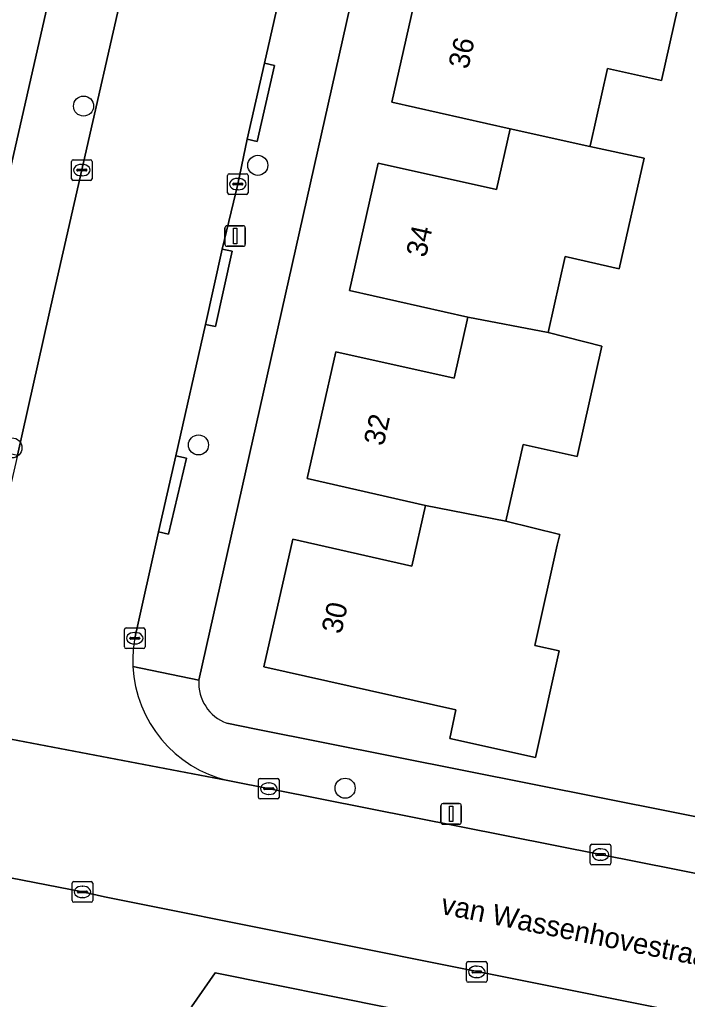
# Model space of a CAD drawing. Extents: x 161771 to 163125, y 382475 to 383179.
# Drawn here: x 162564.12 to 162596.63, y 382587.11 to 382634.86 of the extents above; entities that cross this region are included whole.
import ezdxf

# ---------------------------------------------------------------- set-up
doc = ezdxf.new("R2010")
doc.units = 0
for name, color, linetype in [('IMGEO_Boom', 7, 'Continuous'), ('IMGEO_Erf', 7, 'Continuous'), ('IMGEO_Groenvoorziening', 7, 'Continuous'), ('IMGEO_Kolk', 7, 'Continuous'), ('IMGEO_Lichtmast', 7, 'Continuous'), ('IMGEO_Openbare_ruimte_label', 7, 'Continuous'), ('IMGEO_Pand', 7, 'Continuous'), ('IMGEO_Pand_nummerreeks', 7, 'Continuous'), ('IMGEO_Rijbaan_lokaal_open', 7, 'Continuous'), ('IMGEO_Voetpad_open', 7, 'Continuous')]:
    doc.layers.add(name, color=color, linetype=linetype)

msp = doc.modelspace()

# ---------------------------------------------------------------- linework, layer by layer
at = {"layer": 'IMGEO_Boom'}
for centre in [(162567.238, 382630.641), (162575.718, 382627.754), (162572.83, 382614.129), (162563.749, 382613.987), (162579.968, 382597.405)]:
    msp.add_circle(centre, 0.489, dxfattribs=at)
at = {"layer": 'IMGEO_Erf'}
for points in [[(162594.77, 382700.793), (162586.875, 382665.184), (162572.844, 382602.662)], [(162559.118, 382607.586), (162569.852, 382654.8), (162572.386, 382666.503), (162576.082, 382682.472)], [(162596.573, 382637.256), (162595.369, 382631.881), (162592.735, 382632.472), (162591.906, 382628.773), (162591.884, 382628.677), (162594.522, 382628.1), (162593.316, 382622.718), (162590.682, 382623.309), (162589.854, 382619.61), (162592.47, 382618.94), (162591.266, 382613.565), (162588.632, 382614.156), (162587.794, 382610.418), (162590.413, 382609.759), (162590.297, 382609.243), (162589.204, 382604.363), (162590.396, 382604.096), (162589.231, 382598.904), (162585.073, 382599.834), (162585.359, 382601.221), (162576.016, 382603.312), (162577.428, 382609.545), (162583.216, 382608.227), (162583.879, 382611.183), (162578.126, 382612.49), (162579.513, 382618.67), (162585.27, 382617.379), (162585.938, 382620.355), (162580.184, 382621.659), (162581.575, 382627.862), (162587.332, 382626.571), (162587.996, 382629.527), (162582.241, 382630.828), (162583.634, 382637.033)], [(162574.205, 382600.57), (162575.646, 382600.287), (162619.42, 382591.558)]]:
    msp.add_lwpolyline(points, dxfattribs=at)
msp.add_arc((162574.956, 382602.547), 2.115, 176.8929, 249.2011, dxfattribs=at)
at = {"layer": 'IMGEO_Groenvoorziening'}
msp.add_lwpolyline([(162577.495, 382581.58), (162580.892, 382575.65), (162586.259, 382578.553), (162582.199, 382586.694), (162573.64, 382588.411), (162572.485, 382586.757), (162572.784, 382586.612), (162568.825, 382579.475)], close=True, dxfattribs=at)
at = {"layer": 'IMGEO_Kolk'}
for p, q in [((162566.727, 382628.022), (162567.579, 382628.022)), ((162566.652, 382627.096), (162566.652, 382627.948)), ((162566.911, 382627.516), (162566.911, 382627.528)), ((162566.954, 382627.565), (162567.352, 382627.565)), ((162567.14, 382627.802), (162567.165, 382627.802)), ((162567.395, 382627.528), (162567.395, 382627.516)), ((162567.653, 382627.948), (162567.653, 382627.096)), ((162567.579, 382627.022), (162566.727, 382627.022)), ((162567.349, 382627.479), (162566.951, 382627.479)), ((162567.163, 382627.242), (162567.138, 382627.242)), ((162574.246, 382626.413), (162574.246, 382627.265)), ((162574.321, 382627.339), (162575.173, 382627.339)), ((162574.734, 382627.119), (162574.759, 382627.119)), ((162575.247, 382627.265), (162575.247, 382626.413)), ((162574.505, 382626.833), (162574.505, 382626.845)), ((162574.943, 382626.796), (162574.545, 382626.796)), ((162574.548, 382626.882), (162574.946, 382626.882)), ((162574.757, 382626.559), (162574.732, 382626.559)), ((162574.989, 382626.845), (162574.989, 382626.833)), ((162575.173, 382626.339), (162574.321, 382626.339)), ((162569.229, 382604.286), (162569.229, 382605.138)), ((162569.304, 382605.212), (162570.156, 382605.212)), ((162570.23, 382605.138), (162570.23, 382604.286)), ((162569.488, 382604.706), (162569.488, 382604.718)), ((162569.926, 382604.669), (162569.528, 382604.669)), ((162569.531, 382604.755), (162569.929, 382604.755)), ((162569.717, 382604.992), (162569.742, 382604.992)), ((162569.972, 382604.718), (162569.972, 382604.706)), ((162570.156, 382604.212), (162569.304, 382604.212)), ((162569.74, 382604.432), (162569.715, 382604.432)), ((162575.753, 382596.954), (162575.753, 382597.806)), ((162575.828, 382597.88), (162576.68, 382597.88)), ((162576.055, 382597.423), (162576.453, 382597.423)), ((162576.241, 382597.66), (162576.266, 382597.66)), ((162576.754, 382597.806), (162576.754, 382596.954)), ((162576.012, 382597.374), (162576.012, 382597.386)), ((162576.45, 382597.337), (162576.052, 382597.337)), ((162576.264, 382597.1), (162576.239, 382597.1)), ((162576.496, 382597.386), (162576.496, 382597.374)), ((162576.68, 382596.88), (162575.828, 382596.88)), ((162591.903, 382593.746), (162591.903, 382594.598)), ((162591.978, 382594.672), (162592.83, 382594.672)), ((162592.904, 382594.598), (162592.904, 382593.746)), ((162592.162, 382594.166), (162592.162, 382594.178)), ((162592.6, 382594.129), (162592.202, 382594.129)), ((162592.205, 382594.215), (162592.603, 382594.215)), ((162592.391, 382594.452), (162592.416, 382594.452)), ((162592.646, 382594.178), (162592.646, 382594.166)), ((162592.83, 382593.672), (162591.978, 382593.672)), ((162592.414, 382593.892), (162592.389, 382593.892)), ((162566.681, 382591.925), (162566.681, 382592.777)), ((162566.756, 382592.851), (162567.608, 382592.851)), ((162567.682, 382592.777), (162567.682, 382591.925)), ((162566.94, 382592.345), (162566.94, 382592.357)), ((162567.378, 382592.308), (162566.98, 382592.308)), ((162566.983, 382592.394), (162567.381, 382592.394)), ((162567.169, 382592.631), (162567.194, 382592.631)), ((162567.424, 382592.357), (162567.424, 382592.345)), ((162567.608, 382591.851), (162566.756, 382591.851)), ((162567.192, 382592.071), (162567.167, 382592.071)), ((162585.876, 382588.029), (162585.876, 382588.881)), ((162585.951, 382588.955), (162586.803, 382588.955)), ((162586.877, 382588.881), (162586.877, 382588.029)), ((162586.135, 382588.449), (162586.135, 382588.461)), ((162586.573, 382588.412), (162586.175, 382588.412)), ((162586.178, 382588.498), (162586.576, 382588.498)), ((162586.364, 382588.735), (162586.389, 382588.735)), ((162586.619, 382588.461), (162586.619, 382588.449)), ((162586.803, 382587.955), (162585.951, 382587.955)), ((162586.387, 382588.175), (162586.362, 382588.175))]:
    msp.add_line(p, q, dxfattribs=at)
for points in [[(162566.727, 382628.022), (162567.579, 382628.022)], [(162566.652, 382627.096), (162566.652, 382627.948)], [(162567.653, 382627.948), (162567.653, 382627.096)], [(162567.579, 382627.022), (162566.727, 382627.022)], [(162574.246, 382626.413), (162574.246, 382627.265)], [(162574.321, 382627.339), (162575.173, 382627.339)], [(162575.247, 382627.265), (162575.247, 382626.413)], [(162575.173, 382626.339), (162574.321, 382626.339)], [(162569.229, 382604.286), (162569.229, 382605.138)], [(162569.304, 382605.212), (162570.156, 382605.212)], [(162570.23, 382605.138), (162570.23, 382604.286)], [(162570.156, 382604.212), (162569.304, 382604.212)], [(162575.753, 382596.954), (162575.753, 382597.806)], [(162575.828, 382597.88), (162576.68, 382597.88)], [(162576.754, 382597.806), (162576.754, 382596.954)], [(162576.68, 382596.88), (162575.828, 382596.88)], [(162591.903, 382593.746), (162591.903, 382594.598)], [(162591.978, 382594.672), (162592.83, 382594.672)], [(162592.904, 382594.598), (162592.904, 382593.746)], [(162592.83, 382593.672), (162591.978, 382593.672)], [(162566.681, 382591.925), (162566.681, 382592.777)], [(162566.756, 382592.851), (162567.608, 382592.851)], [(162567.682, 382592.777), (162567.682, 382591.925)], [(162567.608, 382591.851), (162566.756, 382591.851)], [(162585.876, 382588.029), (162585.876, 382588.881)], [(162585.951, 382588.955), (162586.803, 382588.955)], [(162586.877, 382588.881), (162586.877, 382588.029)], [(162586.803, 382587.955), (162585.951, 382587.955)]]:
    msp.add_lwpolyline(points, dxfattribs=at)
for centre, radius, start, end in [((162566.729, 382627.946), 0.0765, 91.552, 178.448), ((162566.729, 382627.946), 0.0765, 91.552, 178.448), ((162567.577, 382627.946), 0.0765, 1.552, 88.448), ((162567.577, 382627.946), 0.0765, 1.552, 88.448), ((162566.951, 382627.525), 0.0403, 85.8775, 175.7526), ((162566.948, 382627.515), 0.0366, 178.938, 274.7102), ((162567.352, 382627.522), 0.043, 264.8664, 352.4533), ((162567.356, 382627.527), 0.0386, 1.7309, 96.639), ((162566.729, 382627.098), 0.0765, 181.552, 268.448), ((162566.729, 382627.098), 0.0765, 181.552, 268.448), ((162567.577, 382627.098), 0.0765, 271.552, 358.448), ((162567.577, 382627.098), 0.0765, 271.552, 358.448), ((162574.323, 382627.263), 0.0765, 91.552, 178.448), ((162574.323, 382627.263), 0.0765, 91.552, 178.448), ((162575.171, 382627.263), 0.0765, 1.552, 88.448), ((162575.171, 382627.263), 0.0765, 1.552, 88.448), ((162574.545, 382626.842), 0.0403, 85.8775, 175.7526), ((162574.542, 382626.832), 0.0366, 178.938, 274.7102), ((162574.946, 382626.839), 0.043, 264.8664, 352.4533), ((162574.95, 382626.844), 0.0386, 1.7309, 96.639), ((162574.323, 382626.415), 0.0765, 181.552, 268.448), ((162574.323, 382626.415), 0.0765, 181.552, 268.448), ((162575.171, 382626.415), 0.0765, 271.552, 358.448), ((162575.171, 382626.415), 0.0765, 271.552, 358.448), ((162569.306, 382605.136), 0.0765, 91.552, 178.448), ((162569.306, 382605.136), 0.0765, 91.552, 178.448), ((162570.154, 382605.136), 0.0765, 1.552, 88.448), ((162570.154, 382605.136), 0.0765, 1.552, 88.448), ((162569.528, 382604.715), 0.0403, 85.8775, 175.7526), ((162569.525, 382604.705), 0.0366, 178.938, 274.7102), ((162569.929, 382604.712), 0.043, 264.8664, 352.4533), ((162569.933, 382604.717), 0.0386, 1.7309, 96.639), ((162569.306, 382604.288), 0.0765, 181.552, 268.448), ((162569.306, 382604.288), 0.0765, 181.552, 268.448), ((162570.154, 382604.288), 0.0765, 271.552, 358.448), ((162570.154, 382604.288), 0.0765, 271.552, 358.448), ((162575.83, 382597.804), 0.0765, 91.552, 178.448), ((162575.83, 382597.804), 0.0765, 91.552, 178.448), ((162576.052, 382597.383), 0.0403, 85.8775, 175.7526), ((162576.457, 382597.385), 0.0386, 1.7309, 96.639), ((162576.678, 382597.804), 0.0765, 1.552, 88.448), ((162576.678, 382597.804), 0.0765, 1.552, 88.448), ((162575.83, 382596.956), 0.0765, 181.552, 268.448), ((162575.83, 382596.956), 0.0765, 181.552, 268.448), ((162576.049, 382597.373), 0.0366, 178.938, 274.7102), ((162576.453, 382597.38), 0.043, 264.8664, 352.4533), ((162576.678, 382596.956), 0.0765, 271.552, 358.448), ((162576.678, 382596.956), 0.0765, 271.552, 358.448), ((162591.98, 382594.596), 0.0765, 91.552, 178.448), ((162591.98, 382594.596), 0.0765, 91.552, 178.448), ((162592.828, 382594.596), 0.0765, 1.552, 88.448), ((162592.828, 382594.596), 0.0765, 1.552, 88.448), ((162592.202, 382594.175), 0.0403, 85.8775, 175.7526), ((162592.199, 382594.165), 0.0366, 178.938, 274.7102), ((162592.603, 382594.172), 0.043, 264.8664, 352.4533), ((162592.607, 382594.177), 0.0386, 1.7309, 96.639), ((162591.98, 382593.748), 0.0765, 181.552, 268.448), ((162591.98, 382593.748), 0.0765, 181.552, 268.448), ((162592.828, 382593.748), 0.0765, 271.552, 358.448), ((162592.828, 382593.748), 0.0765, 271.552, 358.448), ((162566.758, 382592.775), 0.0765, 91.552, 178.448), ((162566.758, 382592.775), 0.0765, 91.552, 178.448), ((162567.606, 382592.775), 0.0765, 1.552, 88.448), ((162567.606, 382592.775), 0.0765, 1.552, 88.448), ((162566.98, 382592.354), 0.0403, 85.8775, 175.7526), ((162566.977, 382592.344), 0.0366, 178.938, 274.7102), ((162567.381, 382592.351), 0.043, 264.8664, 352.4533), ((162567.385, 382592.356), 0.0386, 1.7309, 96.639), ((162566.758, 382591.927), 0.0765, 181.552, 268.448), ((162566.758, 382591.927), 0.0765, 181.552, 268.448), ((162567.606, 382591.927), 0.0765, 271.552, 358.448), ((162567.606, 382591.927), 0.0765, 271.552, 358.448), ((162585.953, 382588.879), 0.0765, 91.552, 178.448), ((162585.953, 382588.879), 0.0765, 91.552, 178.448), ((162586.801, 382588.879), 0.0765, 1.552, 88.448), ((162586.801, 382588.879), 0.0765, 1.552, 88.448), ((162586.175, 382588.458), 0.0403, 85.8775, 175.7526), ((162586.172, 382588.448), 0.0366, 178.938, 274.7102), ((162586.576, 382588.455), 0.043, 264.8664, 352.4533), ((162586.58, 382588.46), 0.0386, 1.7309, 96.639), ((162585.953, 382588.031), 0.0765, 181.552, 268.448), ((162585.953, 382588.031), 0.0765, 181.552, 268.448), ((162586.801, 382588.031), 0.0765, 271.552, 358.448), ((162586.801, 382588.031), 0.0765, 271.552, 358.448)]:
    msp.add_arc(centre, radius, start, end, dxfattribs=at)
for centre, major_axis, ratio, start_param, end_param in [((162567.139, 382627.522), (-0.387, 0.002), 0.722429, 4.712389, 7.853982), ((162567.164, 382627.522), (-0.39, 0.002), 0.717154, 1.570796, 4.712389), ((162574.733, 382626.839), (-0.387, 0.002), 0.722429, 4.712389, 7.853982), ((162574.758, 382626.839), (-0.39, 0.002), 0.717154, 1.570796, 4.712389), ((162569.716, 382604.712), (-0.387, 0.002), 0.722429, 4.712389, 7.853982), ((162569.741, 382604.712), (-0.39, 0.002), 0.717154, 1.570796, 4.712389), ((162576.24, 382597.38), (-0.387, 0.002), 0.722429, 4.712389, 7.853982), ((162576.265, 382597.38), (-0.39, 0.002), 0.717154, 1.570796, 4.712389), ((162592.39, 382594.172), (-0.387, 0.002), 0.722429, 4.712389, 7.853982), ((162592.415, 382594.172), (-0.39, 0.002), 0.717154, 1.570796, 4.712389), ((162567.168, 382592.351), (-0.387, 0.002), 0.722429, 4.712389, 7.853982), ((162567.193, 382592.351), (-0.39, 0.002), 0.717154, 1.570796, 4.712389), ((162586.363, 382588.455), (-0.387, 0.002), 0.722429, 4.712389, 7.853982), ((162586.388, 382588.455), (-0.39, 0.002), 0.717154, 1.570796, 4.712389)]:
    msp.add_ellipse(centre, major_axis=major_axis, ratio=ratio, start_param=start_param, end_param=end_param, dxfattribs=at)
at = {"layer": 'IMGEO_Lichtmast'}
for p, q in [((162574.12, 382623.91), (162574.12, 382624.71)), ((162574.12, 382624.71), (162574.12, 382623.91)), ((162574.22, 382624.81), (162575.01, 382624.81)), ((162575.01, 382624.81), (162574.22, 382624.81)), ((162575.11, 382624.71), (162575.11, 382623.91)), ((162575.11, 382623.91), (162575.11, 382624.71)), ((162575.01, 382623.81), (162574.22, 382623.81)), ((162574.22, 382623.81), (162575.01, 382623.81)), ((162584.635, 382595.751), (162584.635, 382596.551)), ((162584.635, 382596.551), (162584.635, 382595.751)), ((162584.735, 382596.651), (162585.525, 382596.651)), ((162585.525, 382596.651), (162584.735, 382596.651)), ((162585.625, 382596.551), (162585.625, 382595.751)), ((162585.625, 382595.751), (162585.625, 382596.551)), ((162585.525, 382595.651), (162584.735, 382595.651)), ((162584.735, 382595.651), (162585.525, 382595.651))]:
    msp.add_line(p, q, dxfattribs=at)
for points in [[(162574.54, 382624.685), (162574.69, 382624.685), (162574.69, 382623.935), (162574.54, 382623.935), (162574.54, 382624.685)], [(162585.055, 382596.526), (162585.205, 382596.526), (162585.205, 382595.776), (162585.055, 382595.776), (162585.055, 382596.526)]]:
    msp.add_lwpolyline(points, dxfattribs=at)
for centre, start, end in [((162574.22, 382624.71), 90, 180), ((162574.22, 382624.71), 90, 180), ((162575.01, 382624.71), 0, 90), ((162575.01, 382624.71), 360, 90), ((162574.22, 382623.91), 180, 270), ((162574.22, 382623.91), 180, 270), ((162575.01, 382623.91), 270, 0), ((162575.01, 382623.91), 270, 0), ((162584.735, 382596.551), 90, 180), ((162584.735, 382596.551), 90, 180), ((162585.525, 382596.551), 0, 90), ((162585.525, 382596.551), 360, 90), ((162584.735, 382595.751), 180, 270), ((162584.735, 382595.751), 180, 270), ((162585.525, 382595.751), 270, 0), ((162585.525, 382595.751), 270, 0)]:
    msp.add_arc(centre, 0.1, start, end, dxfattribs=at)
at = {"layer": 'IMGEO_Pand'}
for points in [[(162596.573, 382637.256), (162593.939, 382637.845), (162590.057, 382638.712), (162589.391, 382635.742), (162583.634, 382637.033), (162582.241, 382630.828), (162587.996, 382629.527), (162591.884, 382628.677), (162591.906, 382628.773), (162592.735, 382632.472), (162595.369, 382631.881)], [(162594.522, 382628.1), (162591.884, 382628.677), (162587.996, 382629.527), (162587.332, 382626.571), (162581.575, 382627.862), (162580.184, 382621.659), (162585.938, 382620.355), (162589.854, 382619.61), (162590.682, 382623.309), (162593.316, 382622.718)], [(162585.938, 382620.355), (162585.27, 382617.379), (162579.513, 382618.67), (162578.126, 382612.49), (162583.879, 382611.183), (162587.794, 382610.418), (162588.632, 382614.156), (162591.266, 382613.565), (162592.47, 382618.94), (162589.854, 382619.61)], [(162590.297, 382609.243), (162590.413, 382609.759), (162587.794, 382610.418), (162583.879, 382611.183), (162583.216, 382608.227), (162577.428, 382609.545), (162576.016, 382603.312), (162585.359, 382601.221), (162585.073, 382599.834), (162589.231, 382598.904), (162590.396, 382604.096), (162589.204, 382604.363)]]:
    msp.add_lwpolyline(points, close=True, dxfattribs=at)
at = {"layer": 'IMGEO_Rijbaan_lokaal_open'}
for points in [[(162600.005, 382772.85), (162596.126, 382755.943), (162595.661, 382753.845), (162594.81, 382750), (162594.297, 382747.682), (162591.452, 382734.834), (162586.782, 382713.955), (162580.88, 382687.793), (162580.377, 382685.723), (162579.233, 382680.702), (162575.435, 382664.077), (162570.58, 382642.612), (162565.797, 382621.546), (162564.014, 382613.634), (162563.184, 382609.95), (162562.972, 382609.01), (162562.442, 382606.621), (162561.994, 382604.605)], [(162570.889, 382609.889), (162571.729, 382613.606), (162573.174, 382620), (162573.987, 382623.676), (162574.746, 382626.843), (162575.198, 382629.027), (162576.052, 382632.735), (162577.266, 382638.127), (162578.084, 382641.852), (162579.322, 382647.25), (162580.184, 382650.979), (162580.233, 382651.189), (162581.47, 382656.843), (162582.288, 382660.567), (162583.399, 382665.506), (162584.207, 382669.186), (162584.883, 382672.138), (162585.455, 382674.812), (162586.276, 382678.505)], [(162569.73, 382604.716), (162570.889, 382609.889)], [(162553.952, 382601.516), (162547.986, 382603.221), (162545.474, 382603.995), (162543.524, 382597.351), (162543.945, 382597.266), (162545.895, 382596.834), (162551.536, 382595.604), (162557.902, 382594.164), (162567.186, 382592.352), (162568.262, 382592.109), (162606.49, 382584.441), (162623.202, 382581.091)], [(162592.4, 382594.172), (162574.261, 382597.773), (162556.518, 382601.158)], [(162556.518, 382601.158), (162574.261, 382597.773)], [(162617.34, 382589.193), (162616.468, 382589.4), (162592.4, 382594.172)]]:
    msp.add_lwpolyline(points, dxfattribs=at)
for centre, radius, start, end in [((162575.719, 382603.627), 6.087, 169.6979, 182.773), ((162575.655, 382603.633), 6.023, 182.8506, 256.6225)]:
    msp.add_arc(centre, radius, start, end, dxfattribs=at)
at = {"layer": 'IMGEO_Voetpad_open'}
for points in [[(162576.082, 382682.472), (162572.386, 382666.503), (162569.852, 382654.8), (162559.118, 382607.586), (162562.442, 382606.621), (162562.972, 382609.01), (162563.184, 382609.95), (162562.695, 382610.054), (162563.525, 382613.738), (162564.014, 382613.634), (162565.797, 382621.546), (162570.58, 382642.612), (162575.435, 382664.077), (162579.233, 382680.702)], [(162569.639, 382603.333), (162572.844, 382602.662), (162586.875, 382665.184)], [(162577.266, 382638.127), (162576.052, 382632.735), (162576.539, 382632.623), (162575.685, 382628.915), (162575.198, 382629.027), (162574.746, 382626.843), (162573.987, 382623.676), (162574.475, 382623.569), (162573.662, 382619.893), (162573.174, 382620), (162571.729, 382613.606), (162572.243, 382613.487), (162571.375, 382609.776), (162570.889, 382609.889), (162569.73, 382604.716)], [(162572.844, 382602.662), (162569.639, 382603.333)], [(162568.262, 382592.109), (162567.186, 382592.352), (162557.902, 382594.164), (162551.536, 382595.604), (162545.895, 382596.834), (162543.945, 382597.266), (162543.524, 382597.351), (162540.743, 382598.042), (162540.392, 382598.146), (162539.093, 382598.545), (162532.88, 382600.319), (162531.27, 382600.787), (162531.129, 382600.291), (162526.032, 382601.803), (162524.771, 382596.654), (162529.553, 382595.232), (162528.826, 382592.709)], [(162575.646, 382600.287), (162574.205, 382600.57)], [(162621.933, 382591.086), (162619.42, 382591.558), (162575.646, 382600.287)], [(162574.261, 382597.773), (162592.4, 382594.172), (162616.468, 382589.4), (162617.34, 382589.193)], [(162532.214, 382594.288), (162536.955, 382592.903), (162539.493, 382592.162), (162544.465, 382590.71), (162546.975, 382589.993), (162570.463, 382583.09), (162572.485, 382586.757), (162573.64, 382588.411), (162582.199, 382586.694), (162594.168, 382584.292), (162596.033, 382583.918), (162614.239, 382580.265), (162623.821, 382578.342), (162628.853, 382577.346), (162629.868, 382577.139), (162629.886, 382577.15), (162628.173, 382580.075), (162627.617, 382580.186), (162624.356, 382580.88), (162623.928, 382580.964), (162623.202, 382581.091), (162606.49, 382584.441), (162568.262, 382592.109)]]:
    msp.add_lwpolyline(points, dxfattribs=at)
for points in [[(162576.052, 382632.735), (162575.198, 382629.027), (162575.685, 382628.915), (162576.539, 382632.623)], [(162573.987, 382623.676), (162573.174, 382620), (162573.662, 382619.893), (162574.475, 382623.569)], [(162570.889, 382609.889), (162571.375, 382609.776), (162572.243, 382613.487), (162571.729, 382613.606)]]:
    msp.add_lwpolyline(points, close=True, dxfattribs=at)
for centre, radius, start, end in [((162575.719, 382603.627), 6.087, 169.6979, 182.773), ((162575.655, 382603.633), 6.023, 182.8506, 256.6225), ((162574.956, 382602.547), 2.115, 176.8929, 249.2011)]:
    msp.add_arc(centre, radius, start, end, dxfattribs=at)

# ---------------------------------------------------------------- texts
at = {"layer": 'IMGEO_Openbare_ruimte_label'}
msp.add_text('van Wassenhovestraat', height=1, rotation=348.6339, dxfattribs=at).set_placement((162584.583, 382591.29))
at = {"layer": 'IMGEO_Pand_nummerreeks'}
for s, rotation, p in [('36', 77.3493, (162585.956, 382632.4)), ('34', 77.3608, (162583.898, 382623.229)), ('32', 77.3469, (162581.836, 382614.045)), ('30', 77.3493, (162579.78, 382604.883))]:
    msp.add_text(s, height=1, rotation=rotation, dxfattribs=at).set_placement(p)

doc.saveas('drawing.dxf')
